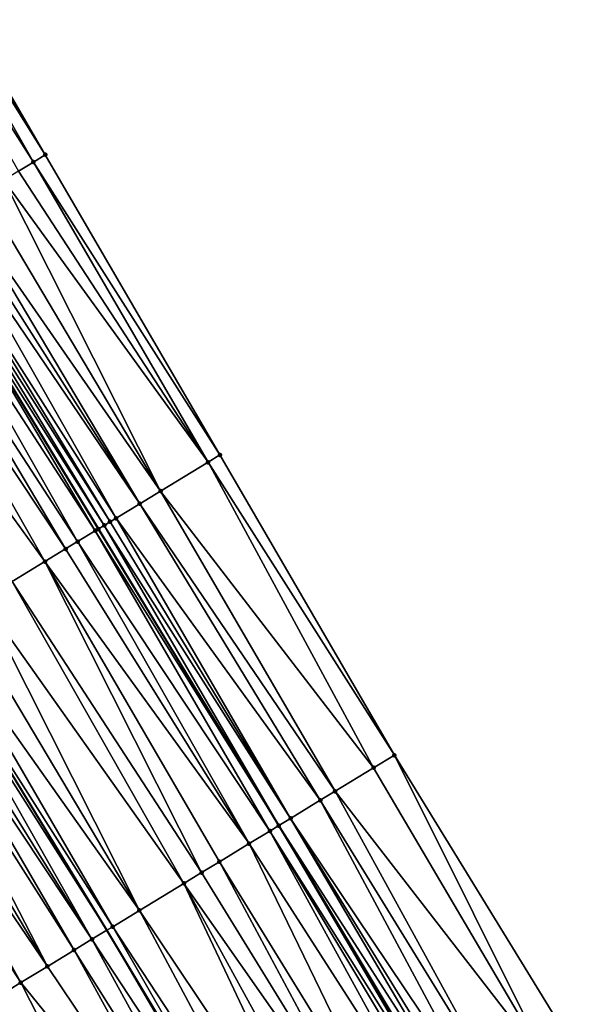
# Model space of a CAD drawing. Header units: feet. Extents: x 2004186 to 2014793, y 836912 to 864902.
# Tile 372 of 656: x 2009939 to 2009971, y 848854 to 848911. Entities that reach past the tile are written whole.
import ezdxf

# ---------------------------------------------------------------- set-up
doc = ezdxf.new("R2010")
doc.units = ezdxf.units.FT
doc.header["$LTSCALE"] = 100
doc.header["$MEASUREMENT"] = 0
for name, color, linetype, lineweight in [('EP_Travel Lane', 5, 'Continuous', 40), ('GPL_Skip Line', 2, 'Continuous', 40), ('Road Shots', 4, 'Continuous', 200), ('Road X-Section', 30, 'Continuous', 13)]:
    doc.layers.add(name, color=color, linetype=linetype, lineweight=lineweight)
doc.layers.add('I-77 SB_MM21-27-Surface-Border', color=7, linetype='Continuous')
doc.layers.add('I-77 SB_MM21-27-Surface-TIN', color=7, linetype='Continuous')

msp = doc.modelspace()

# ---------------------------------------------------------------- linework, layer by layer
at = {"layer": 'EP_Travel Lane'}
msp.add_polyline3d([(2009963.837033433, 848847.280817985, 429.204192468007), (2009953.432057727, 848864.5973455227, 429.1382592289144), (2009943.048023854, 848881.6901217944, 429.0399997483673), (2009932.663936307, 848898.7829864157, 428.9696612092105), (2009922.279846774, 848915.8758543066, 428.9003387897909), (2009911.671871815, 848932.9852607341, 428.8097326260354), (2009901.081294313, 848949.9509913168, 428.7492360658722), (2009890.490720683, 848966.9167156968, 428.6864182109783), (2009879.900131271, 848983.8824653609, 428.6332662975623), (2009869.045520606, 849000.8753183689, 428.5546234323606), (2009858.224622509, 849017.6949620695, 428.4656843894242), (2009847.403659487, 849034.514706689, 428.4071168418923), (2009836.582716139, 849051.3344207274, 428.3393471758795), (2009825.441538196, 849068.1654412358, 428.269548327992), (2009814.354321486, 849084.810929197, 428.2260740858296), (2009803.267133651, 849101.4563738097, 428.1667494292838), (2009792.179957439, 849118.1018009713, 428.1009985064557)], dxfattribs=at)
at = {"layer": 'GPL_Skip Line'}
msp.add_polyline3d([(2009953.829437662, 848841.4261146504, 428.721481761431), (2009943.524610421, 848858.56616258, 428.6641164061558), (2009933.127624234, 848875.6511519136, 428.5878087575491), (2009922.730622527, 848892.7361667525, 428.519566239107), (2009912.33363203, 848909.8211631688, 428.4454982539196), (2009901.793440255, 848926.8179547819, 428.3846184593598), (2009891.20368886, 848943.7842266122, 428.3312489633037), (2009880.613957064, 848960.750467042, 428.2658008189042), (2009870.024222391, 848977.7167120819, 428.202126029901), (2009859.249325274, 848994.5654839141, 428.1196564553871), (2009848.421835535, 849011.3809139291, 428.0372503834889), (2009837.59432419, 849028.196377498, 427.9649437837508), (2009826.766831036, 849045.0118128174, 427.8841342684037), (2009815.719622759, 849061.6833479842, 427.8140215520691), (2009804.626809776, 849078.3250743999, 427.7626321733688), (2009793.534014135, 849094.966774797, 427.701693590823), (2009782.441233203, 849111.6084531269, 427.6326563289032), (2009771.182598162, 849128.138074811, 427.5321407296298)], dxfattribs=at)
at = {"layer": 'I-77 SB_MM21-27-Surface-Border', "color": 3, "linetype": 'ByBlock', "lineweight": -2}
msp.add_polyline3d([(2009798.74881013, 849122.4814904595, 428.3840934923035), (2009809.841554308, 849105.8398672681, 428.4733592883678), (2009820.934262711, 849089.1982977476, 428.5822842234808), (2009832.359926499, 849072.7784053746, 428.6253178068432), (2009843.916991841, 849056.0586220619, 428.6896182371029), (2009855.080822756, 849039.4596975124, 428.7581293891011), (2009866.076486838, 849022.7525143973, 428.8318323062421), (2009876.903997, 849005.9370526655, 428.9046986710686), (2009885.632100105, 848987.4611544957, 428.9087870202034), (2009898.596993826, 848971.9776837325, 429.0509502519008), (2009909.01709134, 848954.9054989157, 429.0984557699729), (2009919.43715657, 848937.8333658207, 429.1659731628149), (2009929.929759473, 848920.5326666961, 429.2454695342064), (2009939.985063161, 848903.2397036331, 429.3115393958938), (2009950.040375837, 848885.9467258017, 429.3729081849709), (2009960.095674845, 848868.653770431, 429.4413727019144), (2009970.747063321, 848851.3232834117, 429.5169382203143)], dxfattribs=at)
at = {"layer": 'I-77 SB_MM21-27-Surface-TIN', "color": 128, "linetype": 'ByBlock', "lineweight": -2}
for points in [[(2009929.417247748, 848920.2206863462, 429.2238104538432), (2009928.563059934, 848919.700721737, 429.1885469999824), (2009939.30171769, 848902.8237240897, 429.2808429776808)], [(2009929.758920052, 848920.428676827, 429.2393821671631), (2009929.417247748, 848920.2206863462, 429.2238104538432), (2009939.985063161, 848903.2397036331, 429.3115393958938)], [(2009929.417247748, 848920.2206863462, 429.2238104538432), (2009939.30171769, 848902.8237240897, 429.2808429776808), (2009939.985063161, 848903.2397036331, 429.3115393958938)], [(2009929.929759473, 848920.5326666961, 429.2454695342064), (2009929.758920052, 848920.428676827, 429.2393821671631), (2009939.985063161, 848903.2397036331, 429.3115393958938)], [(2009928.563059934, 848919.700721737, 429.1885469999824), (2009938.447537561, 848902.3037468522, 429.2415844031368), (2009939.30171769, 848902.8237240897, 429.2808429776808)], [(2009939.985063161, 848903.2397036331, 429.3115393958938), (2009939.30171769, 848902.8237240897, 429.2808429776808), (2009950.040375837, 848885.9467258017, 429.3729081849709)], [(2009939.30171769, 848902.8237240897, 429.2808429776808), (2009938.447537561, 848902.3037468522, 429.2415844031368), (2009949.357033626, 848885.530740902, 429.3405177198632)], [(2009939.30171769, 848902.8237240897, 429.2808429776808), (2009949.357033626, 848885.530740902, 429.3405177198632), (2009950.040375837, 848885.9467258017, 429.3729081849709)], [(2009938.447537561, 848902.3037468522, 429.2415844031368), (2009937.593348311, 848901.7837846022, 429.2070652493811), (2009949.357033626, 848885.530740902, 429.3405177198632)], [(2009937.593348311, 848901.7837846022, 429.2070652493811), (2009936.397494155, 848901.055819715, 429.153129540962), (2009946.623635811, 848883.8668489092, 429.2260098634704)], [(2009937.593348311, 848901.7837846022, 429.2070652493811), (2009946.623635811, 848883.8668489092, 429.2260098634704), (2009949.357033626, 848885.530740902, 429.3405177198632)], [(2009936.397494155, 848901.055819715, 429.153129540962), (2009935.201622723, 848900.3278832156, 429.1081704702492), (2009946.623635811, 848883.8668489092, 429.2260098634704)], [(2009935.201622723, 848900.3278832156, 429.1081704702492), (2009934.68912235, 848900.0158842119, 429.0806117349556), (2009945.427767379, 848883.1389074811, 429.1794918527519)], [(2009935.201622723, 848900.3278832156, 429.1081704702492), (2009945.427767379, 848883.1389074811, 429.1794918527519), (2009946.623635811, 848883.8668489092, 429.2260098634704)], [(2009934.176615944, 848899.7038951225, 429.0561880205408), (2009933.322445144, 848899.1839025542, 429.0120816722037), (2009944.061091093, 848882.3069243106, 429.1104829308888)], [(2009934.68912235, 848900.0158842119, 429.0806117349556), (2009934.176615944, 848899.7038951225, 429.0561880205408), (2009945.427767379, 848883.1389074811, 429.1794918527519)], [(2009934.176615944, 848899.7038951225, 429.0561880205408), (2009944.061091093, 848882.3069243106, 429.1104829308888), (2009945.427767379, 848883.1389074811, 429.1794918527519)], [(2009933.322445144, 848899.1839025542, 429.0120816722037), (2009932.980787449, 848898.9758880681, 428.988918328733), (2009943.719429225, 848882.0989166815, 429.0894877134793)], [(2009933.322445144, 848899.1839025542, 429.0120816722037), (2009943.719429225, 848882.0989166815, 429.0894877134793), (2009944.061091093, 848882.3069243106, 429.1104829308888)], [(2009932.639125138, 848898.7678811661, 428.968153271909), (2009931.955769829, 848898.3519177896, 428.9425690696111), (2009942.865286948, 848881.578877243, 429.0305599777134)], [(2009932.639125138, 848898.7678811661, 428.968153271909), (2009943.048023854, 848881.6901217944, 429.0399997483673), (2009932.663936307, 848898.7829864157, 428.9696612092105)], [(2009932.639125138, 848898.7678811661, 428.968153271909), (2009943.036121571, 848881.6828749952, 429.0391405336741), (2009943.048023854, 848881.6901217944, 429.0399997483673)], [(2009932.639125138, 848898.7678811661, 428.968153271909), (2009942.865286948, 848881.578877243, 429.0305599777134), (2009943.036121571, 848881.6828749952, 429.0391405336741)], [(2009932.980787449, 848898.9758880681, 428.988918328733), (2009932.663936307, 848898.7829864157, 428.9696612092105), (2009943.377776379, 848881.8908942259, 429.0638042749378)], [(2009943.377776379, 848881.8908942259, 429.0638042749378), (2009932.663936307, 848898.7829864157, 428.9696612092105), (2009943.048023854, 848881.6901217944, 429.0399997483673)], [(2009932.980787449, 848898.9758880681, 428.988918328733), (2009943.377776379, 848881.8908942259, 429.0638042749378), (2009943.719429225, 848882.0989166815, 429.0894877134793)], [(2009931.955769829, 848898.3519177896, 428.9425690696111), (2009930.930742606, 848897.7279632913, 428.9012097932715), (2009941.84024295, 848880.954950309, 428.9979165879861)], [(2009931.955769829, 848898.3519177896, 428.9425690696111), (2009941.84024295, 848880.954950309, 428.9979165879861), (2009942.865286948, 848881.578877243, 429.0305599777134)], [(2009930.930742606, 848897.7279632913, 428.9012097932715), (2009930.076563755, 848897.2079839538, 428.8612871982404), (2009941.156892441, 848880.538979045, 428.9698379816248)], [(2009930.930742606, 848897.7279632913, 428.9012097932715), (2009941.156892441, 848880.538979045, 428.9698379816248), (2009941.84024295, 848880.954950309, 428.9979165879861)], [(2009930.076563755, 848897.2079839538, 428.8612871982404), (2009928.197359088, 848896.0640478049, 428.7792739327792), (2009939.961042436, 848879.8110073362, 428.9137447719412)], [(2009930.076563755, 848897.2079839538, 428.8612871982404), (2009939.961042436, 848879.8110073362, 428.9137447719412), (2009941.156892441, 848880.538979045, 428.9698379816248)], [(2009928.197359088, 848896.0640478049, 428.7792739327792), (2009938.081846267, 848878.6670572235, 428.8273151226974), (2009939.961042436, 848879.8110073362, 428.9137447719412)], [(2009949.357033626, 848885.530740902, 429.3405177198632), (2009946.623635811, 848883.8668489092, 429.2260098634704), (2009958.89981709, 848867.9258114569, 429.3893063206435)], [(2009950.040375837, 848885.9467258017, 429.3729081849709), (2009949.357033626, 848885.530740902, 429.3405177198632), (2009960.095674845, 848868.653770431, 429.4413727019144)], [(2009949.357033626, 848885.530740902, 429.3405177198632), (2009958.89981709, 848867.9258114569, 429.3893063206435), (2009960.095674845, 848868.653770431, 429.4413727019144)], [(2009946.623635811, 848883.8668489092, 429.2260098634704), (2009945.427767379, 848883.1389074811, 429.1794918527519), (2009956.678933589, 848866.5738955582, 429.2951131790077)], [(2009946.623635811, 848883.8668489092, 429.2260098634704), (2009956.678933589, 848866.5738955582, 429.2951131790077), (2009958.89981709, 848867.9258114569, 429.3893063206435)], [(2009945.427767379, 848883.1389074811, 429.1794918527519), (2009944.061091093, 848882.3069243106, 429.1104829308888), (2009955.824751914, 848866.0539208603, 429.2566573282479)], [(2009945.427767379, 848883.1389074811, 429.1794918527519), (2009955.824751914, 848866.0539208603, 429.2566573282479), (2009956.678933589, 848866.5738955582, 429.2951131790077)], [(2009943.719429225, 848882.0989166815, 429.0894877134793), (2009943.377776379, 848881.8908942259, 429.0638042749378), (2009954.116394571, 848865.0139615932, 429.1766243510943)], [(2009944.061091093, 848882.3069243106, 429.1104829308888), (2009943.719429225, 848882.0989166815, 429.0894877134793), (2009954.116394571, 848865.0139615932, 429.1766243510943)], [(2009944.061091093, 848882.3069243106, 429.1104829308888), (2009954.116394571, 848865.0139615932, 429.1766243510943), (2009955.824751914, 848866.0539208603, 429.2566573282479)], [(2009942.865286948, 848881.578877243, 429.0305599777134), (2009941.84024295, 848880.954950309, 428.9979165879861), (2009952.920562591, 848864.285960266, 429.1111652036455)], [(2009943.036121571, 848881.6828749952, 429.0391405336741), (2009942.865286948, 848881.578877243, 429.0305599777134), (2009953.432057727, 848864.5973455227, 429.1382592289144)], [(2009942.865286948, 848881.578877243, 429.0305599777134), (2009952.920562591, 848864.285960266, 429.1111652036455), (2009953.432057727, 848864.5973455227, 429.1382592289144)], [(2009943.036121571, 848881.6828749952, 429.0391405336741), (2009953.432057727, 848864.5973455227, 429.1382592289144), (2009943.048023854, 848881.6901217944, 429.0399997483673)], [(2009943.377776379, 848881.8908942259, 429.0638042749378), (2009943.048023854, 848881.6901217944, 429.0399997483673), (2009953.433063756, 848864.5979579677, 429.1383125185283)], [(2009953.433063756, 848864.5979579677, 429.1383125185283), (2009943.048023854, 848881.6901217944, 429.0399997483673), (2009953.432057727, 848864.5973455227, 429.1382592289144)], [(2009943.377776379, 848881.8908942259, 429.0638042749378), (2009953.433063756, 848864.5979579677, 429.1383125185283), (2009954.116394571, 848865.0139615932, 429.1766243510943)], [(2009941.84024295, 848880.954950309, 428.9979165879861), (2009941.156892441, 848880.538979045, 428.9698379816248), (2009951.724706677, 848863.557998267, 429.0581424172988)], [(2009941.84024295, 848880.954950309, 428.9979165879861), (2009951.724706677, 848863.557998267, 429.0581424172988), (2009952.920562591, 848864.285960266, 429.1111652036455)], [(2009941.156892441, 848880.538979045, 428.9698379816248), (2009939.961042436, 848879.8110073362, 428.9137447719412), (2009951.724706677, 848863.557998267, 429.0581424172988)], [(2009939.961042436, 848879.8110073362, 428.9137447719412), (2009938.081846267, 848878.6670572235, 428.8273151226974), (2009948.991336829, 848861.8940603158, 428.929101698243)], [(2009939.961042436, 848879.8110073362, 428.9137447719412), (2009950.016358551, 848862.5180238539, 428.9733199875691), (2009951.724706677, 848863.557998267, 429.0581424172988)], [(2009939.961042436, 848879.8110073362, 428.9137447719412), (2009948.991336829, 848861.8940603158, 428.929101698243), (2009950.016358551, 848862.5180238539, 428.9733199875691)], [(2009938.081846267, 848878.6670572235, 428.8273151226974), (2009936.373490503, 848877.6270953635, 428.7464621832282), (2009947.966316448, 848861.2700945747, 428.884186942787)], [(2009938.081846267, 848878.6670572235, 428.8273151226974), (2009947.966316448, 848861.2700945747, 428.884186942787), (2009948.991336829, 848861.8940603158, 428.929101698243)], [(2009936.373490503, 848877.6270953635, 428.7464621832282), (2009935.177649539, 848876.899108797, 428.6856706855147), (2009945.403806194, 848859.7101133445, 428.7507520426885)], [(2009936.373490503, 848877.6270953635, 428.7464621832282), (2009945.403806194, 848859.7101133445, 428.7507520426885), (2009947.966316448, 848861.2700945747, 428.884186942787)], [(2009935.177649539, 848876.899108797, 428.6856706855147), (2009933.810965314, 848876.0671386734, 428.6207873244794), (2009945.403806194, 848859.7101133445, 428.7507520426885)], [(2009933.810965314, 848876.0671386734, 428.6207873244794), (2009933.127624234, 848875.6511519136, 428.5878087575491), (2009943.86628656, 848858.7741467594, 428.6776963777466)], [(2009933.810965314, 848876.0671386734, 428.6207873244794), (2009943.86628656, 848858.7741467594, 428.6776963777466), (2009945.403806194, 848859.7101133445, 428.7507520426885)], [(2009932.785953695, 848875.4431585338, 428.5713194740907), (2009932.102594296, 848875.0272018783, 428.5478603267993), (2009942.670420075, 848858.0462021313, 428.6301664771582)], [(2009932.785953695, 848875.4431585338, 428.5713194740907), (2009943.524610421, 848858.56616258, 428.6641164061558), (2009933.127624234, 848875.6511519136, 428.5878087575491)], [(2009932.785953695, 848875.4431585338, 428.5713194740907), (2009942.670420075, 848858.0462021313, 428.6301664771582), (2009943.524610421, 848858.56616258, 428.6641164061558)], [(2009943.86628656, 848858.7741467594, 428.6776963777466), (2009933.127624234, 848875.6511519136, 428.5878087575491), (2009943.524610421, 848858.56616258, 428.6641164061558)], [(2009931.59007817, 848874.7152287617, 428.5284872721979), (2009930.906737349, 848874.2992415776, 428.4953744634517), (2009941.645395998, 848857.4222424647, 428.587172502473)], [(2009932.102594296, 848875.0272018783, 428.5478603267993), (2009931.59007817, 848874.7152287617, 428.5284872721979), (2009942.670420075, 848858.0462021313, 428.6301664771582)], [(2009931.59007817, 848874.7152287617, 428.5284872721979), (2009941.645395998, 848857.4222424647, 428.587172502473), (2009942.670420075, 848858.0462021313, 428.6301664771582)], [(2009930.906737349, 848874.2992415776, 428.4953744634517), (2009929.881723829, 848873.6752645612, 428.4468942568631), (2009940.107885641, 848856.4862606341, 428.5092958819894)], [(2009930.906737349, 848874.2992415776, 428.4953744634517), (2009940.107885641, 848856.4862606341, 428.5092958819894), (2009941.645395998, 848857.4222424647, 428.587172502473)], [(2009929.881723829, 848873.6752645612, 428.4468942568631), (2009928.856708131, 848873.051291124, 428.3995457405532), (2009940.107885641, 848856.4862606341, 428.5092958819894)], [(2009928.856708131, 848873.051291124, 428.3995457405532), (2009927.660851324, 848872.3233305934, 428.3469872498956), (2009938.570358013, 848855.550307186, 428.4403942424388)], [(2009928.856708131, 848873.051291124, 428.3995457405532), (2009938.570358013, 848855.550307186, 428.4403942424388), (2009940.107885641, 848856.4862606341, 428.5092958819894)], [(2009927.660851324, 848872.3233305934, 428.3469872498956), (2009937.203674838, 848854.7183353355, 428.3749648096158), (2009938.570358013, 848855.550307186, 428.4403942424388)], [(2009960.095674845, 848868.653770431, 429.4413727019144), (2009958.89981709, 848867.9258114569, 429.3893063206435), (2009969.193398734, 848850.4143684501, 429.4468327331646)], [(2009960.095674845, 848868.653770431, 429.4413727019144), (2009969.193398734, 848850.4143684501, 429.4468327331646), (2009970.747063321, 848851.3232834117, 429.5169382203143)], [(2009958.89981709, 848867.9258114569, 429.3893063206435), (2009956.678933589, 848866.5738955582, 429.2951131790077), (2009969.193398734, 848850.4143684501, 429.4468327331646)], [(2009956.678933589, 848866.5738955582, 429.2951131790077), (2009955.824751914, 848866.0539208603, 429.2566573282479), (2009966.431308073, 848848.7985543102, 429.3339467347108)], [(2009956.678933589, 848866.5738955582, 429.2951131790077), (2009966.431308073, 848848.7985543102, 429.3339467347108), (2009969.193398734, 848850.4143684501, 429.4468327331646)], [(2009955.824751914, 848866.0539208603, 429.2566573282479), (2009954.116394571, 848865.0139615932, 429.1766243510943), (2009965.395538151, 848848.1925999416, 429.283463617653)], [(2009955.824751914, 848866.0539208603, 429.2566573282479), (2009965.395538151, 848848.1925999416, 429.283463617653), (2009966.431308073, 848848.7985543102, 429.3339467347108)], [(2009954.116394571, 848865.0139615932, 429.1766243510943), (2009953.433063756, 848864.5979579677, 429.1383125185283), (2009964.359758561, 848847.5866621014, 429.2385784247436)], [(2009954.116394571, 848865.0139615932, 429.1766243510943), (2009964.705015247, 848847.7886468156, 429.2553805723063), (2009965.395538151, 848848.1925999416, 429.283463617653)], [(2009954.116394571, 848865.0139615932, 429.1766243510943), (2009964.359758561, 848847.5866621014, 429.2385784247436), (2009964.705015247, 848847.7886468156, 429.2553805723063)], [(2009952.920562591, 848864.285960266, 429.1111652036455), (2009963.669265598, 848847.1826577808, 429.1931563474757), (2009953.432057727, 848864.5973455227, 429.1382592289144)], [(2009953.433063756, 848864.5979579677, 429.1383125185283), (2009953.432057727, 848864.5973455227, 429.1382592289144), (2009963.837033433, 848847.280817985, 429.204192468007)], [(2009963.669265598, 848847.1826577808, 429.1931563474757), (2009963.837033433, 848847.280817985, 429.204192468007), (2009953.432057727, 848864.5973455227, 429.1382592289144)], [(2009953.433063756, 848864.5979579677, 429.1383125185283), (2009963.837033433, 848847.280817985, 429.204192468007), (2009964.359758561, 848847.5866621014, 429.2385784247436)], [(2009952.920562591, 848864.285960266, 429.1111652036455), (2009951.724706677, 848863.557998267, 429.0581424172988), (2009962.63348685, 848846.5767185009, 429.1477835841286)], [(2009952.920562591, 848864.285960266, 429.1111652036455), (2009963.324010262, 848846.9806707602, 429.1755729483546), (2009963.669265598, 848847.1826577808, 429.1931563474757)], [(2009952.920562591, 848864.285960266, 429.1111652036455), (2009962.63348685, 848846.5767185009, 429.1477835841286), (2009963.324010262, 848846.9806707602, 429.1755729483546)], [(2009951.724706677, 848863.557998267, 429.0581424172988), (2009950.016358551, 848862.5180238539, 428.9733199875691), (2009960.561950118, 848845.3648044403, 429.0450142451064)], [(2009951.724706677, 848863.557998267, 429.0581424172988), (2009960.561950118, 848845.3648044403, 429.0450142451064), (2009962.63348685, 848846.5767185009, 429.1477835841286)], [(2009950.016358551, 848862.5180238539, 428.9733199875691), (2009948.991336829, 848861.8940603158, 428.929101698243), (2009959.526176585, 848844.7588562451, 428.9966218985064)], [(2009950.016358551, 848862.5180238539, 428.9733199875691), (2009959.526176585, 848844.7588562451, 428.9966218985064), (2009960.561950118, 848845.3648044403, 429.0450142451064)], [(2009948.991336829, 848861.8940603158, 428.929101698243), (2009947.966316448, 848861.2700945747, 428.884186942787), (2009959.526176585, 848844.7588562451, 428.9966218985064)], [(2009947.966316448, 848861.2700945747, 428.884186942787), (2009945.403806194, 848859.7101133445, 428.7507520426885), (2009956.591490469, 848843.0419935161, 428.8562896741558)], [(2009947.966316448, 848861.2700945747, 428.884186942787), (2009957.627257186, 848843.647953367, 428.9086296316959), (2009959.526176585, 848844.7588562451, 428.9966218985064)], [(2009947.966316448, 848861.2700945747, 428.884186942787), (2009956.591490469, 848843.0419935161, 428.8562896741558), (2009957.627257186, 848843.647953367, 428.9086296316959)], [(2009945.403806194, 848859.7101133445, 428.7507520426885), (2009943.86628656, 848858.7741467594, 428.6776963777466), (2009954.865215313, 848842.0320558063, 428.7674899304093)], [(2009945.403806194, 848859.7101133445, 428.7507520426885), (2009954.865215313, 848842.0320558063, 428.7674899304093), (2009956.591490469, 848843.0419935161, 428.8562896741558)], [(2009943.86628656, 848858.7741467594, 428.6776963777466), (2009943.524610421, 848858.56616258, 428.6641164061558), (2009953.829437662, 848841.4261146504, 428.721481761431)], [(2009943.86628656, 848858.7741467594, 428.6776963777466), (2009953.829437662, 848841.4261146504, 428.721481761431), (2009954.865215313, 848842.0320558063, 428.7674899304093)], [(2009942.670420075, 848858.0462021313, 428.6301664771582), (2009953.656808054, 848841.3251244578, 428.7138137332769), (2009943.524610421, 848858.56616258, 428.6641164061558)], [(2009953.656808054, 848841.3251244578, 428.7138137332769), (2009953.829437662, 848841.4261146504, 428.721481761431), (2009943.524610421, 848858.56616258, 428.6641164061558)], [(2009942.670420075, 848858.0462021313, 428.6301664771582), (2009941.645395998, 848857.4222424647, 428.587172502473), (2009952.275759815, 848840.5172223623, 428.6590555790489)], [(2009942.670420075, 848858.0462021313, 428.6301664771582), (2009952.275759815, 848840.5172223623, 428.6590555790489), (2009953.656808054, 848841.3251244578, 428.7138137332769)], [(2009941.645395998, 848857.4222424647, 428.587172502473), (2009940.107885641, 848856.4862606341, 428.5092958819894), (2009951.239988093, 848839.911271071, 428.6096145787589)], [(2009941.645395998, 848857.4222424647, 428.587172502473), (2009951.239988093, 848839.911271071, 428.6096145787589), (2009952.275759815, 848840.5172223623, 428.6590555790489)], [(2009940.107885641, 848856.4862606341, 428.5092958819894), (2009938.570358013, 848855.550307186, 428.4403942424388), (2009951.239988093, 848839.911271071, 428.6096145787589)], [(2009938.570358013, 848855.550307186, 428.4403942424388), (2009937.203674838, 848854.7183353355, 428.3749648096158), (2009947.614769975, 848837.7904707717, 428.4464679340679)], [(2009938.570358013, 848855.550307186, 428.4403942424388), (2009947.614769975, 848837.7904707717, 428.4464679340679), (2009951.239988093, 848839.911271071, 428.6096145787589)], [(2009937.203674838, 848854.7183353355, 428.3749648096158), (2009935.836975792, 848853.8863895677, 428.3177831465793), (2009947.614769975, 848837.7904707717, 428.4464679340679)]]:
    msp.add_3dface(points, dxfattribs=at)
at = {"layer": 'Road Shots', "lineweight": 100}
for p in [(2009939.985063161, 848903.2397036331, 429.3115393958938), (2009939.30171769, 848902.8237240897, 429.2808429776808), (2009949.357033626, 848885.530740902, 429.3405177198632), (2009950.040375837, 848885.9467258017, 429.3729081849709), (2009946.623635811, 848883.8668489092, 429.2260098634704), (2009945.427767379, 848883.1389074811, 429.1794918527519), (2009943.719429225, 848882.0989166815, 429.0894877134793), (2009944.061091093, 848882.3069243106, 429.1104829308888), (2009942.865286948, 848881.578877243, 429.0305599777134), (2009943.036121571, 848881.6828749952, 429.0391405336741), (2009943.377776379, 848881.8908942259, 429.0638042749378), (2009941.84024295, 848880.954950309, 428.9979165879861), (2009941.156892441, 848880.538979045, 428.9698379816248), (2009939.961042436, 848879.8110073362, 428.9137447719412), (2009960.095674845, 848868.653770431, 429.4413727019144), (2009958.89981709, 848867.9258114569, 429.3893063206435), (2009956.678933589, 848866.5738955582, 429.2951131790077), (2009955.824751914, 848866.0539208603, 429.2566573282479), (2009954.116394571, 848865.0139615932, 429.1766243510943), (2009953.433063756, 848864.5979579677, 429.1383125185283), (2009952.920562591, 848864.285960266, 429.1111652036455), (2009951.724706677, 848863.557998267, 429.0581424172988), (2009950.016358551, 848862.5180238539, 428.9733199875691), (2009948.991336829, 848861.8940603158, 428.929101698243), (2009947.966316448, 848861.2700945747, 428.884186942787), (2009945.403806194, 848859.7101133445, 428.7507520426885), (2009943.86628656, 848858.7741467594, 428.6776963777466), (2009942.670420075, 848858.0462021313, 428.6301664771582), (2009941.645395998, 848857.4222424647, 428.587172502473), (2009940.107885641, 848856.4862606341, 428.5092958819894), (2009938.570358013, 848855.550307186, 428.4403942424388)]:
    msp.add_point(p, dxfattribs=at)
at = {"layer": 'Road X-Section', "extrusion": (0.5198495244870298, -0.8542498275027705, 0.003701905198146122), "elevation": 319692.4886697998, "flags": 128}
msp.add_lwpolyline([(2158254.219911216, -756.2632521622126), (2158255.419911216, -756.2016020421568), (2158256.019911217, -756.1759550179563), (2158257.019911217, -756.1377823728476), (2158258.619911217, -756.0710795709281), (2158260.219911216, -756.008176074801), (2158261.219911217, -755.9667526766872), (2158261.819911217, -755.947258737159), (2158262.219911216, -755.9372678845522), (2158262.819911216, -755.9277828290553), (2158263.219911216, -755.9161539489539), (2158264.419911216, -755.8679906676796), (2158265.419911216, -755.8322066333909), (2158268.219911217, -755.7171993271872), (2158269.019911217, -755.6882100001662), (2158269.819911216, -755.661611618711), (2158270.619911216, -755.6255334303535), (2158271.619911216, -755.5791673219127), (2158272.619911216, -755.537016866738), (2158274.019911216, -755.4663761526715), (2158275.819911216, -755.3827457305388), (2158276.219911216, -755.3681728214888), (2158277.219911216, -755.3391268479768), (2158278.019911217, -755.3085752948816), (2158279.019911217, -755.2715309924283), (2158281.019911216, -755.1995196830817), (2158282.819911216, -755.1335800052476), (2158284.619911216, -755.0605352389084), (2158285.819911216, -755.0096405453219), (2158286.419911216, -754.9900443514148), (2158287.019911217, -754.9723383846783), (2158288.419911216, -754.9182774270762), (2158289.219911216, -754.8843088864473), (2158292.819911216, -754.7361967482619), (2158293.819911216, -754.6971829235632), (2158296.019911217, -754.6151690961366), (2158297.019911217, -754.5752462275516), (2158298.219911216, -754.5338866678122), (2158299.019911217, -754.5083022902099), (2158299.419911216, -754.4875370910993), (2158299.819911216, -754.4643735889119), (2158300.819911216, -754.4202669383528), (2158301.419911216, -754.395843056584), (2158302.019911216, -754.3682841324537), (2158303.419911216, -754.3233247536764), (2158304.819911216, -754.2693886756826), (2158305.819911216, -754.2348692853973), (2158306.819911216, -754.1956104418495), (2158307.619911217, -754.1649138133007)], dxfattribs=at)
at = {"layer": 'Road X-Section', "extrusion": (0.519849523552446, -0.8542498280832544, 0.003701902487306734), "elevation": 319712.4862974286, "flags": 128}
msp.add_lwpolyline([(2158256.020263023, -756.184399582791), (2158258.020263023, -756.0964035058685), (2158259.020263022, -756.0520159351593), (2158260.620263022, -755.9868247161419), (2158261.420263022, -755.9552806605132), (2158262.020263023, -755.9380503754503), (2158263.420263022, -755.9057511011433), (2158264.220263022, -755.8797862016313), (2158265.420263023, -755.8363296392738), (2158267.020263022, -755.7715905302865), (2158269.820263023, -755.6614984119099), (2158272.420263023, -755.5464306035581), (2158274.220263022, -755.4563753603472), (2158275.620263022, -755.3977204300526), (2158276.420263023, -755.3685247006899), (2158279.220263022, -755.2731648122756), (2158280.020263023, -755.2441224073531), (2158281.020263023, -755.2026356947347), (2158282.420263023, -755.1500768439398), (2158283.620263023, -755.1027280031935), (2158284.820263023, -755.0542474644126), (2158285.620263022, -755.0211344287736), (2158286.220263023, -755.001761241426), (2158287.020263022, -754.9783019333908), (2158288.220263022, -754.9288337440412), (2158289.820263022, -754.863949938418), (2158291.220263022, -754.8031580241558), (2158293.220263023, -754.7223045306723), (2158295.420263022, -754.6358742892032), (2158296.820263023, -754.5797806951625), (2158297.620263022, -754.5517018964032), (2158298.820263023, -754.5190582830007), (2158299.020263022, -754.510477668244), (2158299.420263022, -754.4858137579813), (2158299.820263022, -754.4601301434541), (2158300.220263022, -754.4391347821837), (2158301.820263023, -754.3701253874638), (2158303.220263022, -754.3236070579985), (2158306.420263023, -754.2090984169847), (2158307.220263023, -754.1767077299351)], dxfattribs=at)
at = {"layer": 'Road X-Section', "extrusion": (0.5198495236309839, -0.8542498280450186, 0.003701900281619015), "elevation": 319732.4864867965, "flags": 128}
msp.add_lwpolyline([(2158255.420235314, -756.195671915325), (2158257.220235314, -756.1071393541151), (2158259.820235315, -755.9876289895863), (2158260.820235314, -755.9480005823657), (2158262.020235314, -755.9081149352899), (2158263.220235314, -755.8720589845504), (2158265.220235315, -755.7986912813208), (2158268.620235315, -755.6748950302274), (2158271.220235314, -755.572647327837), (2158272.220235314, -755.5372434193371), (2158273.820235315, -755.4703080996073), (2158275.020235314, -755.4279546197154), (2158276.020235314, -755.3822511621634), (2158278.420235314, -755.3051740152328), (2158280.020235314, -755.2479919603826), (2158281.620235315, -755.1825620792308), (2158283.420235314, -755.1136599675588), (2158285.220235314, -755.0357828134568), (2158286.420235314, -754.9927885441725), (2158287.820235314, -754.9452583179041), (2158289.620235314, -754.8722021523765), (2158292.620235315, -754.7387663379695), (2158293.820235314, -754.6938512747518), (2158295.020235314, -754.6496326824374), (2158297.020235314, -754.564809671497), (2158298.420235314, -754.5117865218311), (2158299.020235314, -754.4846390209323), (2158299.820235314, -754.4463269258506), (2158301.820235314, -754.366293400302), (2158302.820235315, -754.3278372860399), (2158305.420235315, -754.2336434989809), (2158306.820235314, -754.1815767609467)], dxfattribs=at)

doc.saveas('drawing.dxf')
